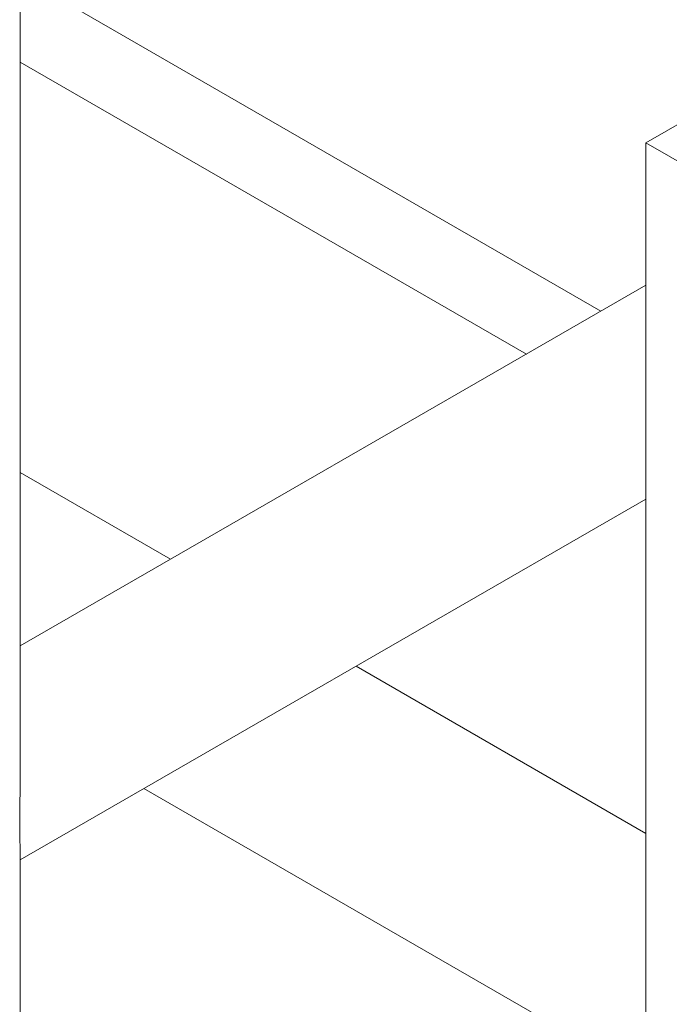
# Model space of a CAD drawing. Header units: millimetres. Extents: x 450 to 25135, y 150 to 17673.
# Tile 415 of 463: x 21855 to 21972, y 12560 to 12738. Entities that reach past the tile are written whole.
import ezdxf

# ---------------------------------------------------------------- set-up
doc = ezdxf.new("R2010")
doc.units = ezdxf.units.MM
doc.linetypes.add('SLD-Centrada-doble', pattern=[12.7, 6.35, -1.27, 1.27, -1.27, 1.27, -1.27])
doc.linetypes.add('SLD-Continua', pattern=[0])
doc.layers.add('COTAS', color=1, linetype='SLD-Continua')
doc.layers.add('OCULTA', color=8, linetype='SLD-Continua')

msp = doc.modelspace()

# ---------------------------------------------------------------- linework, layer by layer
at = {"layer": 'COTAS', "linetype": 'SLD-Continua', "lineweight": 18, "ltscale": 30}
for p, q in [((21995.85, 12732.01), (21967.56, 12715.68)), ((21967.56, 12715.68), (21983.12, 12706.7)), ((21967.56, 12715.68), (21967.56, 12552.08))]:
    msp.add_line(p, q, dxfattribs=at)
at = {"layer": 'OCULTA', "linetype": 'SLD-Continua', "lineweight": 18, "ltscale": 30}
for p, q in [((21854.89, 12599.7), (21854.89, 12989.69)), ((21959.47, 12685.36), (21854.89, 12745.72)), ((21959.47, 12685.36), (21854.89, 12745.72)), ((21959.47, 12685.36), (21854.89, 12745.72)), ((21959.47, 12685.36), (21854.89, 12745.72)), ((21946.03, 12677.6), (21854.89, 12730.2)), ((21946.03, 12677.6), (21854.89, 12730.2)), ((21946.03, 12677.6), (21854.89, 12730.2)), ((21946.03, 12677.6), (21854.89, 12730.2)), ((21967.56, 12690.03), (21854.89, 12625)), ((21854.89, 12586.43), (21967.56, 12651.46)), ((21854.89, 12487.05), (21854.89, 12587.4))]:
    msp.add_line(p, q, dxfattribs=at)
at = {"layer": 'OCULTA', "linetype": 'SLD-Centrada-doble', "lineweight": 18, "ltscale": 30}
for p, q in [((21881.95, 12640.62), (21854.89, 12656.24)), ((21881.95, 12640.62), (21854.89, 12656.24)), ((21881.95, 12640.62), (21854.89, 12656.24)), ((21881.95, 12640.62), (21854.89, 12656.24)), ((21967.56, 12591.2), (21915.36, 12621.33)), ((21967.56, 12591.2), (21915.36, 12621.33)), ((21967.56, 12591.2), (21915.36, 12621.33)), ((21967.56, 12591.2), (21915.36, 12621.33)), ((21963.27, 12549.6), (21877.16, 12599.29)), ((21963.27, 12549.6), (21877.16, 12599.29)), ((21963.27, 12549.6), (21877.16, 12599.29)), ((21963.27, 12549.6), (21877.16, 12599.29))]:
    msp.add_line(p, q, dxfattribs=at)
at = {"layer": 'OCULTA', "linetype": 'SLD-Continua', "lineweight": 18, "ltscale": 900}
msp.add_arc((22047.56, 12593.45), 192.78, 178.151, 181.7823, dxfattribs=at)

doc.saveas('drawing.dxf')
